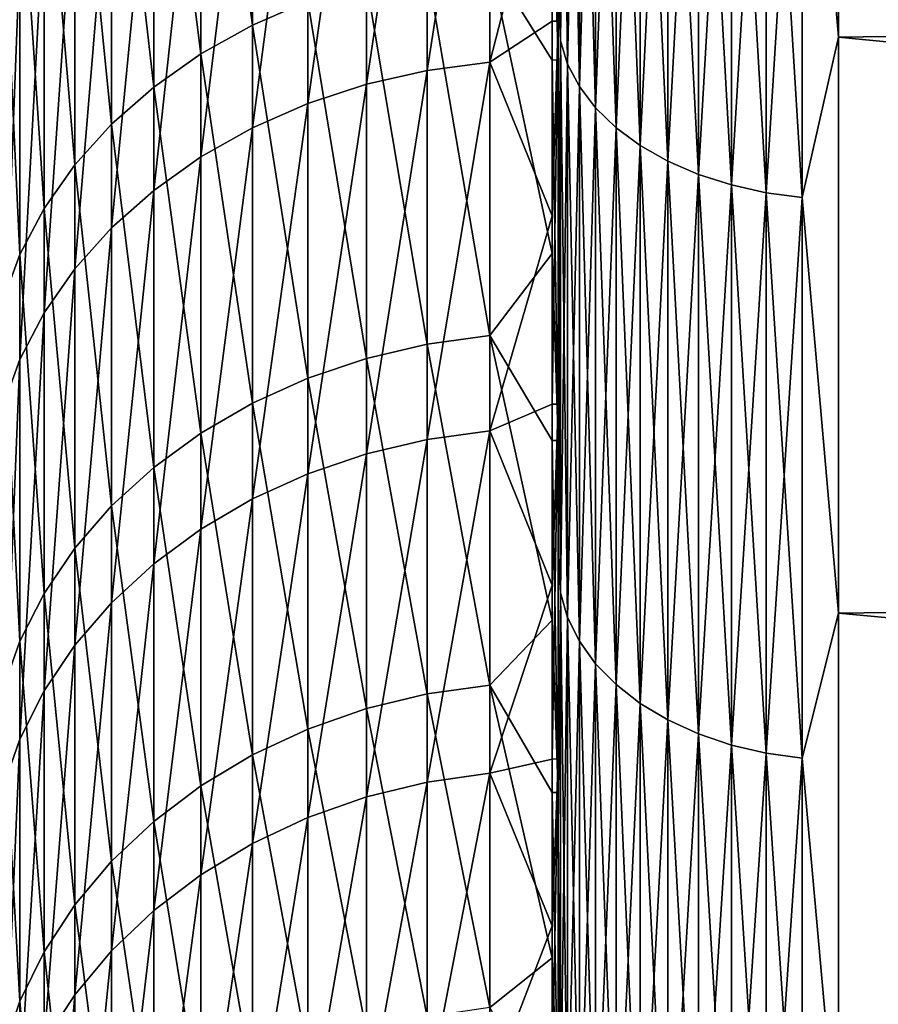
# Model space of a CAD drawing. Header units: metres. Extents: x -2 to 78, y -85 to 85.
# Tile 295 of 500: x 38.46 to 39.98, y 8.84 to 10.58. Entities that reach past the tile are written whole.
import ezdxf

# ---------------------------------------------------------------- set-up
doc = ezdxf.new("R2010")
doc.units = ezdxf.units.M
doc.layers.add('solid_20004802', color=7, linetype='CONTINUOUS')

msp = doc.modelspace()

# ---------------------------------------------------------------- linework, layer by layer
at = {"layer": 'solid_20004802'}
for points in [[(39.410625, 10.13077, 20.244221), (39.410625, 19.633583, 20.347048), (39.410625, 18.580042, 19.881256)], [(39.410625, 10.13077, 20.244221), (39.410625, 10.641088, 20.683493), (39.410625, 19.633583, 20.347048)], [(39.410625, 10.130733, -20.244188), (39.410625, 18.477659, -19.832407), (39.410625, 19.528414, -20.303486)], [(39.410625, 10.641049, -20.68346), (39.410625, 10.130733, -20.244188), (39.410625, 19.528414, -20.303486)], [(39.410625, 9.631364, 19.792206), (39.410625, 18.580042, 19.881256), (39.410625, 17.552338, 19.360931)], [(39.410625, 9.631364, 19.792206), (39.410625, 10.13077, 20.244221), (39.410625, 18.580042, 19.881256)], [(39.410625, 9.143723, -19.328205), (39.410625, 17.452639, -19.306816), (39.410625, 18.477659, -19.832407)], [(39.410625, 9.631328, -19.792171), (39.410625, 9.143723, -19.328205), (39.410625, 18.477659, -19.832407)], [(39.410625, 10.130733, -20.244188), (39.410625, 9.631328, -19.792171), (39.410625, 18.477659, -19.832407)], [(39.410625, 9.143756, 19.328238), (39.410625, 17.552338, 19.360931), (39.410625, 16.553608, 18.787746)], [(39.410625, 9.143756, 19.328238), (39.410625, 9.631364, 19.792206), (39.410625, 17.552338, 19.360931)], [(39.410625, 8.667634, -18.851988), (39.410625, 16.456549, -18.728268), (39.410625, 17.452639, -19.306816)], [(39.410625, 9.143723, -19.328205), (39.410625, 8.667634, -18.851988), (39.410625, 17.452639, -19.306816)], [(39.410625, 8.203449, 18.363955), (39.410625, 16.553608, 18.787746), (39.410625, 15.585903, 18.16288)], [(39.410625, 8.667665, 18.852022), (39.410625, 9.143756, 19.328238), (39.410625, 16.553608, 18.787746)], [(39.410625, 8.203449, 18.363955), (39.410625, 8.667665, 18.852022), (39.410625, 16.553608, 18.787746)], [(39.410625, 8.203419, -18.363922), (39.410625, 15.492423, -18.098614), (39.410625, 16.456549, -18.728268)], [(39.410625, 8.667634, -18.851988), (39.410625, 8.203419, -18.363922), (39.410625, 16.456549, -18.728268)], [(39.410625, 7.751904, 17.864861), (39.410625, 15.585903, 18.16288), (39.410625, 14.652249, 17.488192)], [(39.410625, 7.751904, 17.864861), (39.410625, 8.203449, 18.363955), (39.410625, 15.585903, 18.16288)], [(39.410625, 7.751874, -17.864828), (39.410625, 14.562243, -17.419146), (39.410625, 15.492423, -18.098614)], [(39.410625, 8.203419, -18.363922), (39.410625, 7.751874, -17.864828), (39.410625, 15.492423, -18.098614)], [(39.410625, 7.312713, 17.354364), (39.410625, 14.652249, 17.488192), (39.410625, 13.755481, 16.765829)], [(39.410625, 7.312713, 17.354364), (39.410625, 7.751904, 17.864861), (39.410625, 14.652249, 17.488192)], [(39.410625, 6.886259, -16.832952), (39.410625, 13.668921, -16.691898), (39.410625, 14.562243, -17.419146)], [(39.410625, 7.312685, -17.354332), (39.410625, 6.886259, -16.832952), (39.410625, 14.562243, -17.419146)], [(39.410625, 7.751874, -17.864828), (39.410625, 7.312685, -17.354332), (39.410625, 14.562243, -17.419146)], [(39.410625, 6.473318, 16.30155), (39.410625, 13.755481, 16.765829), (39.410625, 12.897441, 15.997272)], [(39.410625, 6.886285, 16.832985), (39.410625, 7.312713, 17.354364), (39.410625, 13.755481, 16.765829)], [(39.410625, 6.473318, 16.30155), (39.410625, 6.886285, 16.832985), (39.410625, 13.755481, 16.765829)], [(39.410625, 6.473292, -16.301516), (39.410625, 12.815165, -15.919174), (39.410625, 13.668921, -16.691898)], [(39.410625, 6.886259, -16.832952), (39.410625, 6.473292, -16.301516), (39.410625, 13.668921, -16.691898)], [(39.410625, 6.073484, 15.759623), (39.410625, 12.897441, 15.997272), (39.410625, 12.080826, 15.184835)], [(39.410625, 6.073484, 15.759623), (39.410625, 6.473318, 16.30155), (39.410625, 12.897441, 15.997272)], [(39.410625, 5.687201, -15.207808), (39.410625, 12.002728, -15.102559), (39.410625, 12.815165, -15.919174)], [(39.410625, 6.07346, -15.759588), (39.410625, 5.687201, -15.207808), (39.410625, 12.815165, -15.919174)], [(39.410625, 6.473292, -16.301516), (39.410625, 6.07346, -15.759588), (39.410625, 12.815165, -15.919174)], [(39.410625, 5.315141, 14.647038), (39.410625, 12.080826, 15.184835), (39.410625, 11.308102, 14.331079)], [(39.410625, 5.687225, 15.207843), (39.410625, 6.073484, 15.759623), (39.410625, 12.080826, 15.184835)], [(39.410625, 5.315141, 14.647038), (39.410625, 5.687225, 15.207843), (39.410625, 12.080826, 15.184835)], [(39.410625, 5.315118, -14.647001), (39.410625, 11.234172, -14.244519), (39.410625, 12.002728, -15.102559)], [(39.410625, 5.687201, -15.207808), (39.410625, 5.315118, -14.647001), (39.410625, 12.002728, -15.102559)], [(39.908051, 11.616742, -22.090265), (39.908051, 10.552559, -21.259769), (39.84367, 11.304205, -21.84935)], [(39.908051, 10.552559, 21.259769), (39.908051, 11.616742, 22.090265), (39.84367, 11.304205, 21.84935)], [(49.188503, 10.677442, -21.413134), (39.908051, 10.552559, -21.259769), (39.908051, 11.616742, -22.090265)], [(49.188503, 10.677131, 21.412882), (39.908051, 11.616742, 22.090265), (39.908051, 10.552559, 21.259769)], [(39.414875, 11.565556, 21.507326), (39.410625, 10.641088, 20.683493), (39.414875, 10.545656, 20.688208)], [(39.414875, 11.565556, -21.507326), (39.414875, 10.545656, -20.688208), (39.410625, 11.161996, -21.109707)], [(39.427567, 10.504381, -20.737129), (39.414875, 10.545656, -20.688208), (39.414875, 11.565556, -21.507326)], [(39.427567, 11.526692, -21.558186), (39.427567, 10.504381, -20.737129), (39.414875, 11.565556, -21.507326)], [(39.414875, 11.565556, 21.507326), (39.414875, 10.545656, 20.688208), (39.427567, 11.526692, 21.558186)], [(39.414875, 10.545656, 20.688208), (39.427567, 10.504381, 20.737129), (39.427567, 11.526692, 21.558186)], [(39.44849, 10.464523, -20.784372), (39.427567, 10.504381, -20.737129), (39.427567, 11.526692, -21.558186)], [(39.44849, 11.489164, -21.607298), (39.44849, 10.464523, -20.784372), (39.427567, 11.526692, -21.558186)], [(39.427567, 11.526692, 21.558186), (39.427567, 10.504381, 20.737129), (39.44849, 11.489164, 21.607298)], [(39.427567, 10.504381, 20.737129), (39.44849, 10.464523, 20.784372), (39.44849, 11.489164, 21.607298)], [(39.47728, 10.426763, -20.829128), (39.44849, 10.464523, -20.784372), (39.44849, 11.489164, -21.607298)], [(39.47728, 11.453609, -21.653828), (39.47728, 10.426763, -20.829128), (39.44849, 11.489164, -21.607298)], [(39.44849, 11.489164, 21.607298), (39.44849, 10.464523, 20.784372), (39.47728, 11.453609, 21.653828)], [(39.44849, 10.464523, 20.784372), (39.47728, 10.426763, 20.829128), (39.47728, 11.453609, 21.653828)], [(39.513454, 10.391741, -20.87064), (39.47728, 10.426763, -20.829128), (39.47728, 11.453609, -21.653828)], [(39.513454, 11.420634, -21.696981), (39.513454, 10.391741, -20.87064), (39.47728, 11.453609, -21.653828)], [(39.47728, 11.453609, 21.653828), (39.47728, 10.426763, 20.829128), (39.513454, 11.420634, 21.696981)], [(39.47728, 10.426763, 20.829128), (39.513454, 10.391741, 20.87064), (39.513454, 11.420634, 21.696981)], [(39.556393, 10.360055, -20.908195), (39.513454, 10.391741, -20.87064), (39.513454, 11.420634, -21.696981)], [(39.556393, 11.3908, -21.736025), (39.556393, 10.360055, -20.908195), (39.513454, 11.420634, -21.696981)], [(39.513454, 11.420634, 21.696981), (39.513454, 10.391741, 20.87064), (39.556393, 11.3908, 21.736025)], [(39.513454, 10.391741, 20.87064), (39.556393, 10.360055, 20.908195), (39.556393, 11.3908, 21.736025)], [(39.605366, 10.332246, -20.941158), (39.556393, 10.360055, -20.908195), (39.556393, 11.3908, -21.736025)], [(39.605366, 11.364615, -21.770292), (39.605366, 10.332246, -20.941158), (39.556393, 11.3908, -21.736025)], [(39.556393, 11.3908, 21.736025), (39.556393, 10.360055, 20.908195), (39.605366, 11.364615, 21.770292)], [(39.556393, 10.360055, 20.908195), (39.605366, 10.332246, 20.941158), (39.605366, 11.364615, 21.770292)], [(39.659534, 10.308785, -20.968966), (39.605366, 10.332246, -20.941158), (39.605366, 11.364615, -21.770292)], [(39.659534, 11.342525, -21.7992), (39.659534, 10.308785, -20.968966), (39.605366, 11.364615, -21.770292)], [(39.605366, 11.364615, 21.770292), (39.605366, 10.332246, 20.941158), (39.659534, 11.342525, 21.7992)], [(39.605366, 10.332246, 20.941158), (39.659534, 10.308785, 20.968966), (39.659534, 11.342525, 21.7992)], [(39.717983, 10.290073, -20.991142), (39.659534, 10.308785, -20.968966), (39.659534, 11.342525, -21.7992)], [(39.717983, 11.324907, -21.822256), (39.717983, 10.290073, -20.991142), (39.659534, 11.342525, -21.7992)], [(39.659534, 11.342525, 21.7992), (39.659534, 10.308785, 20.968966), (39.717983, 11.324907, 21.822256)], [(39.659534, 10.308785, 20.968966), (39.717983, 10.290073, 20.991142), (39.717983, 11.324907, 21.822256)], [(39.779713, 10.27643, -21.007315), (39.717983, 10.290073, -20.991142), (39.717983, 11.324907, -21.822256)], [(39.779713, 11.312061, -21.839069), (39.779713, 10.27643, -21.007315), (39.717983, 11.324907, -21.822256)], [(39.717983, 11.324907, 21.822256), (39.717983, 10.290073, 20.991142), (39.779713, 11.312061, 21.839069)], [(39.410625, 11.308102, 14.331079), (39.400002, 10.938582, 13.889133), (39.400002, 10.580853, 13.437757)], [(39.410625, 10.580853, 13.437757), (39.410625, 11.308102, 14.331079), (39.400002, 10.580853, 13.437757)], [(39.410625, 4.956917, 14.076723), (39.410625, 11.308102, 14.331079), (39.410625, 10.580853, 13.437757)], [(39.410625, 4.956917, 14.076723), (39.410625, 5.315141, 14.647038), (39.410625, 11.308102, 14.331079)], [(39.717983, 10.290073, 20.991142), (39.779713, 10.27643, 21.007315), (39.779713, 11.312061, 21.839069)], [(39.84367, 10.268085, -21.017204), (39.779713, 10.27643, -21.007315), (39.779713, 11.312061, -21.839069)], [(39.84367, 11.304205, -21.84935), (39.84367, 10.268085, -21.017204), (39.779713, 11.312061, -21.839069)], [(39.779713, 11.312061, 21.839069), (39.779713, 10.27643, 21.007315), (39.84367, 11.304205, 21.84935)], [(39.779713, 10.27643, 21.007315), (39.84367, 10.268085, 21.017204), (39.84367, 11.304205, 21.84935)], [(39.908051, 10.552559, -21.259769), (39.84367, 10.268085, -21.017204), (39.84367, 11.304205, -21.84935)], [(39.908051, 10.552559, 21.259769), (39.84367, 11.304205, 21.84935), (39.84367, 10.268085, 21.017204)], [(38.868729, 11.288564, -14.542158), (38.868729, 10.573464, -13.677073), (38.777126, 11.239619, -14.584749)], [(38.967026, 10.616105, -13.643607), (38.868729, 10.573464, -13.677073), (38.868729, 11.288564, -14.542158)], [(38.777126, 11.239619, -14.584749), (38.777126, 10.522426, -13.717131), (38.693371, 11.183239, -14.633811)], [(38.868729, 10.573464, -13.677073), (38.777126, 10.522426, -13.717131), (38.777126, 11.239619, -14.584749)], [(39.410625, 10.511808, -13.347751), (39.400002, 10.867109, -13.800872), (39.400002, 11.234245, -14.24463)], [(39.410625, 11.234172, -14.244519), (39.410625, 10.511808, -13.347751), (39.400002, 11.234245, -14.24463)], [(39.410625, 4.612976, -13.497613), (39.410625, 10.511808, -13.347751), (39.410625, 11.234172, -14.244519)], [(39.410625, 4.956894, -14.076686), (39.410625, 4.612976, -13.497613), (39.410625, 11.234172, -14.244519)], [(39.410625, 5.315118, -14.647001), (39.410625, 4.956894, -14.076686), (39.410625, 11.234172, -14.244519)], [(39.178684, 10.493276, 13.364368), (39.289375, 10.508108, 13.353045), (39.289375, 11.20688, 14.221857)], [(39.178684, 10.493276, 13.364368), (39.289375, 11.20688, 14.221857), (39.178684, 11.19264, 14.233916)], [(39.400002, 10.938582, 13.889133), (39.289375, 11.20688, 14.221857), (39.289375, 10.508108, 13.353045)], [(38.693371, 11.183239, -14.633811), (38.693371, 10.463633, -13.763273), (38.618519, 11.120132, -14.688725)], [(38.777126, 10.522426, -13.717131), (38.693371, 10.463633, -13.763273), (38.693371, 11.183239, -14.633811)], [(39.178684, 11.19264, 14.233916), (39.070782, 11.169023, 14.253918), (39.070782, 10.468677, 13.383148)], [(39.178684, 10.493276, 13.364368), (39.178684, 11.19264, 14.233916), (39.070782, 10.468677, 13.383148)], [(39.070782, 11.169023, 14.253918), (38.967026, 11.136326, 14.281608), (38.967026, 10.434619, 13.409146)], [(39.070782, 10.468677, 13.383148), (39.070782, 11.169023, 14.253918), (38.967026, 10.434619, 13.409146)], [(39.414875, 10.545656, -20.688208), (39.410625, 10.641049, -20.68346), (39.410625, 11.161996, -21.109707)], [(38.967026, 11.136326, 14.281608), (38.868729, 11.094961, 14.316639), (38.868729, 10.391533, 13.442038)], [(38.967026, 10.434619, 13.409146), (38.967026, 11.136326, 14.281608), (38.868729, 10.391533, 13.442038)], [(38.618519, 11.120132, -14.688725), (38.618519, 10.397826, -13.814921), (38.553516, 11.051095, -14.748801)], [(38.693371, 10.463633, -13.763273), (38.618519, 10.397826, -13.814921), (38.618519, 11.120132, -14.688725)], [(38.868729, 11.094961, 14.316639), (38.777126, 11.04545, 14.358569), (38.777126, 10.339962, 13.481406)], [(38.868729, 10.391533, 13.442038), (38.868729, 11.094961, 14.316639), (38.777126, 10.339962, 13.481406)], [(38.553516, 11.051095, -14.748801), (38.553516, 10.325834, -13.871424), (38.499176, 10.976997, -14.813281)], [(38.618519, 10.397826, -13.814921), (38.553516, 10.325834, -13.871424), (38.553516, 11.051095, -14.748801)], [(38.777126, 11.04545, 14.358569), (38.693371, 10.988417, 14.40687), (38.693371, 10.280555, 13.526756)], [(38.777126, 10.339962, 13.481406), (38.777126, 11.04545, 14.358569), (38.693371, 10.280555, 13.526756)], [(38.693371, 10.988417, 14.40687), (38.618519, 10.92458, 14.460934), (38.618519, 10.214061, 13.577517)], [(38.693371, 10.280555, 13.526756), (38.693371, 10.988417, 14.40687), (38.618519, 10.214061, 13.577517)], [(38.499176, 10.976997, -14.813281), (38.499176, 10.248566, -13.932067), (38.456192, 10.898771, -14.881351)], [(38.553516, 10.325834, -13.871424), (38.499176, 10.248566, -13.932067), (38.499176, 10.976997, -14.813281)], [(39.400002, 10.580853, 13.437757), (39.400002, 10.938582, 13.889133), (39.289375, 10.508108, 13.353045)], [(38.618519, 10.92458, 14.460934), (38.553516, 10.854742, 14.520078), (38.553516, 10.141318, 13.633048)], [(38.618519, 10.214061, 13.577517), (38.618519, 10.92458, 14.460934), (38.553516, 10.141318, 13.633048)], [(38.456192, 10.898771, -14.881351), (38.456192, 10.166993, -13.996089), (38.425098, 10.817405, -14.952157)], [(38.499176, 10.248566, -13.932067), (38.456192, 10.166993, -13.996089), (38.456192, 10.898771, -14.881351)], [(39.289375, 10.688835, -13.586525), (39.400002, 10.867109, -13.800872), (39.400002, 10.511716, -13.347656)], [(39.410625, 10.511808, -13.347751), (39.400002, 10.511716, -13.347656), (39.400002, 10.867109, -13.800872)], [(38.553516, 10.854742, 14.520078), (38.499176, 10.779786, 14.583557), (38.499176, 10.063243, 13.69265)], [(38.553516, 10.141318, 13.633048), (38.553516, 10.854742, 14.520078), (38.499176, 10.063243, 13.69265)], [(38.456192, 10.166993, -13.996089), (38.425098, 10.082144, -14.062681), (38.425098, 10.817405, -14.952157)], [(38.499176, 10.779786, 14.583557), (38.456192, 10.700654, 14.650573), (38.456192, 9.980819, 13.755571)], [(38.499176, 10.063243, 13.69265), (38.499176, 10.779786, 14.583557), (38.456192, 9.980819, 13.755571)], [(38.456192, 10.700654, 14.650573), (38.425098, 10.618344, 14.72028), (38.425098, 9.895083, 13.821019)], [(38.456192, 9.980819, 13.755571), (38.456192, 10.700654, 14.650573), (38.425098, 9.895083, 13.821019)], [(39.289375, 10.688835, -13.586525), (39.289375, 10.022907, -12.692291), (39.178684, 10.674156, -13.598046)], [(39.289375, 10.688835, -13.586525), (39.400002, 10.511716, -13.347656), (39.400002, 10.168307, -12.885292)], [(39.289375, 10.688835, -13.586525), (39.400002, 10.168307, -12.885292), (39.289375, 10.022907, -12.692291)], [(39.178684, 10.674156, -13.598046), (39.178684, 10.007664, -12.703053), (39.070782, 10.64981, -13.617154)], [(39.289375, 10.022907, -12.692291), (39.178684, 10.007664, -12.703053), (39.178684, 10.674156, -13.598046)], [(49.188503, 10.677442, -21.413134), (49.188503, 9.650757, -20.540169), (39.908051, 10.552559, -21.259769)], [(49.188503, 9.650452, 20.539898), (49.188503, 10.677131, 21.412882), (39.908051, 10.552559, 21.259769)], [(39.070782, 10.64981, -13.617154), (39.070782, 9.982382, -12.720903), (38.967026, 10.616105, -13.643607)], [(39.178684, 10.007664, -12.703053), (39.070782, 9.982382, -12.720903), (39.070782, 10.64981, -13.617154)], [(39.414875, 10.545656, 20.688208), (39.410625, 10.641088, 20.683493), (39.410625, 10.13077, 20.244221)], [(39.414875, 10.545656, -20.688208), (39.410625, 10.130733, -20.244188), (39.410625, 10.641049, -20.68346)], [(38.967026, 10.616105, -13.643607), (38.967026, 9.947379, -12.745616), (38.868729, 10.573464, -13.677073)], [(39.070782, 9.982382, -12.720903), (38.967026, 9.947379, -12.745616), (38.967026, 10.616105, -13.643607)], [(38.868729, 10.573464, -13.677073), (38.868729, 9.903098, -12.776879), (38.777126, 10.522426, -13.717131)], [(38.967026, 9.947379, -12.745616), (38.868729, 9.903098, -12.776879), (38.868729, 10.573464, -13.677073)], [(39.400002, 10.235064, 12.977173), (39.400002, 10.580853, 13.437757), (39.289375, 10.508108, 13.353045)], [(39.410625, 10.580853, 13.437757), (39.400002, 10.580853, 13.437757), (39.400002, 10.235064, 12.977173)], [(39.410625, 10.580853, 13.437757), (39.400002, 10.235064, 12.977173), (39.400002, 9.901448, 12.507694)], [(39.410625, 9.901386, 12.507577), (39.410625, 10.580853, 13.437757), (39.400002, 9.901448, 12.507694)], [(39.410625, 4.283877, 12.910615), (39.410625, 10.580853, 13.437757), (39.410625, 9.901386, 12.507577)], [(39.410625, 4.612997, 13.497651), (39.410625, 4.956917, 14.076723), (39.410625, 10.580853, 13.437757)], [(39.410625, 4.283877, 12.910615), (39.410625, 4.612997, 13.497651), (39.410625, 10.580853, 13.437757)], [(39.908051, 10.552559, -21.259769), (39.908051, 9.530407, -20.378056), (39.84367, 10.268085, -21.017204)], [(39.908051, 9.530407, 20.378056), (39.908051, 10.552559, 21.259769), (39.84367, 10.268085, 21.017204)], [(49.188503, 9.650757, -20.540169), (39.908051, 9.530407, -20.378056), (39.908051, 10.552559, -21.259769)], [(49.188503, 9.650452, 20.539898), (39.908051, 10.552559, 21.259769), (39.908051, 9.530407, 20.378056)], [(39.414875, 10.545656, 20.688208), (39.410625, 10.13077, 20.244221), (39.410625, 9.631364, 19.792206)], [(39.414875, 10.545656, 20.688208), (39.410625, 9.631364, 19.792206), (39.414875, 9.566522, 19.82077)], [(39.414875, 10.545656, -20.688208), (39.414875, 9.566522, -19.82077), (39.410625, 10.130733, -20.244188)], [(39.427567, 9.522931, -19.867641), (39.414875, 9.566522, -19.82077), (39.414875, 10.545656, -20.688208)], [(39.427567, 10.504381, -20.737129), (39.427567, 9.522931, -19.867641), (39.414875, 10.545656, -20.688208)], [(39.414875, 10.545656, 20.688208), (39.414875, 9.566522, 19.82077), (39.427567, 10.504381, 20.737129)], [(38.777126, 10.522426, -13.717131), (38.777126, 9.850097, -12.8143), (38.693371, 10.463633, -13.763273)], [(38.868729, 9.903098, -12.776879), (38.777126, 9.850097, -12.8143), (38.777126, 10.522426, -13.717131)], [(39.178684, 9.838852, 12.460514), (39.289375, 9.854239, 12.449958), (39.289375, 10.508108, 13.353045)], [(39.178684, 9.838852, 12.460514), (39.289375, 10.508108, 13.353045), (39.178684, 10.493276, 13.364368)], [(39.400002, 10.235064, 12.977173), (39.289375, 10.508108, 13.353045), (39.289375, 9.854239, 12.449958)], [(39.410625, 10.511808, -13.347751), (39.410625, 9.837121, -12.414097), (39.400002, 10.511716, -13.347656)], [(39.410625, 9.837121, -12.414097), (39.400002, 10.168307, -12.885292), (39.400002, 10.511716, -13.347656)], [(39.410625, 4.283856, -12.910577), (39.410625, 9.837121, -12.414097), (39.410625, 10.511808, -13.347751)], [(39.410625, 4.612976, -13.497613), (39.410625, 4.283856, -12.910577), (39.410625, 10.511808, -13.347751)], [(39.414875, 9.566522, 19.82077), (39.427567, 9.522931, 19.867641), (39.427567, 10.504381, 20.737129)], [(39.44849, 9.480838, -19.912903), (39.427567, 9.522931, -19.867641), (39.427567, 10.504381, -20.737129)], [(39.44849, 10.464523, -20.784372), (39.44849, 9.480838, -19.912903), (39.427567, 10.504381, -20.737129)], [(39.427567, 10.504381, 20.737129), (39.427567, 9.522931, 19.867641), (39.44849, 10.464523, 20.784372)], [(39.178684, 10.493276, 13.364368), (39.070782, 10.468677, 13.383148), (39.070782, 9.813333, 12.478024)], [(39.178684, 9.838852, 12.460514), (39.178684, 10.493276, 13.364368), (39.070782, 9.813333, 12.478024)], [(38.693371, 10.463633, -13.763273), (38.693371, 9.789042, -12.857406), (38.618519, 10.397826, -13.814921)], [(38.777126, 9.850097, -12.8143), (38.693371, 9.789042, -12.857406), (38.693371, 10.463633, -13.763273)], [(39.070782, 10.468677, 13.383148), (38.967026, 10.434619, 13.409146), (38.967026, 9.778002, 12.502264)], [(39.070782, 9.813333, 12.478024), (39.070782, 10.468677, 13.383148), (38.967026, 9.778002, 12.502264)], [(39.427567, 9.522931, 19.867641), (39.44849, 9.480838, 19.912903), (39.44849, 10.464523, 20.784372)], [(39.47728, 9.440958, -19.955784), (39.44849, 9.480838, -19.912903), (39.44849, 10.464523, -20.784372)], [(39.47728, 10.426763, -20.829128), (39.47728, 9.440958, -19.955784), (39.44849, 10.464523, -20.784372)], [(39.44849, 10.464523, 20.784372), (39.44849, 9.480838, 19.912903), (39.47728, 10.426763, 20.829128)], [(38.967026, 10.434619, 13.409146), (38.868729, 10.391533, 13.442038), (38.868729, 9.733305, 12.53293)], [(38.967026, 9.778002, 12.502264), (38.967026, 10.434619, 13.409146), (38.868729, 9.733305, 12.53293)], [(39.44849, 9.480838, 19.912903), (39.47728, 9.440958, 19.955784), (39.47728, 10.426763, 20.829128)], [(39.513454, 9.403973, -19.995552), (39.47728, 9.440958, -19.955784), (39.47728, 10.426763, -20.829128)], [(39.513454, 10.391741, -20.87064), (39.513454, 9.403973, -19.995552), (39.47728, 10.426763, -20.829128)], [(39.47728, 10.426763, 20.829128), (39.47728, 9.440958, 19.955784), (39.513454, 10.391741, 20.87064)], [(38.618519, 10.397826, -13.814921), (38.618519, 9.720704, -12.905655), (38.553516, 10.325834, -13.871424)], [(38.693371, 9.789042, -12.857406), (38.618519, 9.720704, -12.905655), (38.618519, 10.397826, -13.814921)], [(38.868729, 10.391533, 13.442038), (38.777126, 10.339962, 13.481406), (38.777126, 9.679807, 12.569636)], [(38.868729, 9.733305, 12.53293), (38.868729, 10.391533, 13.442038), (38.777126, 9.679807, 12.569636)], [(39.47728, 9.440958, 19.955784), (39.513454, 9.403973, 19.995552), (39.513454, 10.391741, 20.87064)], [(39.556393, 9.370509, -20.031534), (39.513454, 9.403973, -19.995552), (39.513454, 10.391741, -20.87064)], [(39.556393, 10.360055, -20.908195), (39.556393, 9.370509, -20.031534), (39.513454, 10.391741, -20.87064)], [(39.513454, 10.391741, 20.87064), (39.513454, 9.403973, 19.995552), (39.556393, 10.360055, 20.908195)], [(39.513454, 9.403973, 19.995552), (39.556393, 9.370509, 20.031534), (39.556393, 10.360055, 20.908195)], [(39.605366, 9.341139, -20.063114), (39.556393, 9.370509, -20.031534), (39.556393, 10.360055, -20.908195)], [(39.605366, 10.332246, -20.941158), (39.605366, 9.341139, -20.063114), (39.556393, 10.360055, -20.908195)], [(39.556393, 10.360055, 20.908195), (39.556393, 9.370509, 20.031534), (39.605366, 10.332246, 20.941158)], [(38.777126, 10.339962, 13.481406), (38.693371, 10.280555, 13.526756), (38.693371, 9.618179, 12.61192)], [(38.777126, 9.679807, 12.569636), (38.777126, 10.339962, 13.481406), (38.693371, 9.618179, 12.61192)], [(38.553516, 10.325834, -13.871424), (38.553516, 9.645943, -12.958438), (38.499176, 10.248566, -13.932067)], [(38.618519, 9.720704, -12.905655), (38.553516, 9.645943, -12.958438), (38.553516, 10.325834, -13.871424)], [(39.556393, 9.370509, 20.031534), (39.605366, 9.341139, 20.063114), (39.605366, 10.332246, 20.941158)], [(39.659534, 9.316362, -20.089756), (39.605366, 9.341139, -20.063114), (39.605366, 10.332246, -20.941158)], [(39.659534, 10.308785, -20.968966), (39.659534, 9.316362, -20.089756), (39.605366, 10.332246, -20.941158)], [(39.605366, 10.332246, 20.941158), (39.605366, 9.341139, 20.063114), (39.659534, 10.308785, 20.968966)], [(39.605366, 9.341139, 20.063114), (39.659534, 9.316362, 20.089756), (39.659534, 10.308785, 20.968966)], [(39.717983, 9.296601, -20.111004), (39.659534, 9.316362, -20.089756), (39.659534, 10.308785, -20.968966)], [(39.717983, 10.290073, -20.991142), (39.717983, 9.296601, -20.111004), (39.659534, 10.308785, -20.968966)], [(39.659534, 10.308785, 20.968966), (39.659534, 9.316362, 20.089756), (39.717983, 10.290073, 20.991142)], [(39.659534, 9.316362, 20.089756), (39.717983, 9.296601, 20.111004), (39.717983, 10.290073, 20.991142)], [(39.779713, 9.282192, -20.126497), (39.717983, 9.296601, -20.111004), (39.717983, 10.290073, -20.991142)], [(39.779713, 10.27643, -21.007315), (39.779713, 9.282192, -20.126497), (39.717983, 10.290073, -20.991142)], [(39.717983, 10.290073, 20.991142), (39.717983, 9.296601, 20.111004), (39.779713, 10.27643, 21.007315)], [(38.693371, 10.280555, 13.526756), (38.618519, 10.214061, 13.577517), (38.618519, 9.549199, 12.659247)], [(38.693371, 9.618179, 12.61192), (38.693371, 10.280555, 13.526756), (38.618519, 9.549199, 12.659247)], [(39.717983, 9.296601, 20.111004), (39.779713, 9.282192, 20.126497), (39.779713, 10.27643, 21.007315)], [(39.84367, 9.27338, -20.135973), (39.779713, 9.282192, -20.126497), (39.779713, 10.27643, -21.007315)], [(39.84367, 10.268085, -21.017204), (39.84367, 9.27338, -20.135973), (39.779713, 10.27643, -21.007315)], [(39.779713, 10.27643, 21.007315), (39.779713, 9.282192, 20.126497), (39.84367, 10.268085, 21.017204)], [(39.779713, 9.282192, 20.126497), (39.84367, 9.27338, 20.135973), (39.84367, 10.268085, 21.017204)], [(39.908051, 9.530407, -20.378056), (39.84367, 9.27338, -20.135973), (39.84367, 10.268085, -21.017204)], [(39.908051, 9.530407, 20.378056), (39.84367, 10.268085, 21.017204), (39.84367, 9.27338, 20.135973)], [(38.499176, 10.248566, -13.932067), (38.499176, 9.565701, -13.01509), (38.456192, 10.166993, -13.996089)], [(38.553516, 9.645943, -12.958438), (38.499176, 9.565701, -13.01509), (38.499176, 10.248566, -13.932067)], [(39.400002, 9.901448, 12.507694), (39.400002, 10.235064, 12.977173), (39.289375, 9.854239, 12.449958)], [(38.618519, 10.214061, 13.577517), (38.553516, 10.141318, 13.633048), (38.553516, 9.473737, 12.711022)], [(38.618519, 9.549199, 12.659247), (38.618519, 10.214061, 13.577517), (38.553516, 9.473737, 12.711022)], [(38.456192, 10.166993, -13.996089), (38.456192, 9.480991, -13.074898), (38.425098, 10.082144, -14.062681)], [(38.499176, 9.565701, -13.01509), (38.456192, 9.480991, -13.074898), (38.456192, 10.166993, -13.996089)], [(39.289375, 10.022907, -12.692291), (39.400002, 10.168307, -12.885292), (39.400002, 9.837121, -12.414097)], [(39.410625, 9.837121, -12.414097), (39.400002, 9.837121, -12.414097), (39.400002, 10.168307, -12.885292)], [(38.553516, 10.141318, 13.633048), (38.499176, 10.063243, 13.69265), (38.499176, 9.392743, 12.766593)], [(38.553516, 9.473737, 12.711022), (38.553516, 10.141318, 13.633048), (38.499176, 9.392743, 12.766593)], [(39.414875, 9.566522, -19.82077), (39.410625, 9.631328, -19.792171), (39.410625, 10.130733, -20.244188)], [(38.456192, 9.480991, -13.074898), (38.425098, 9.392879, -13.137108), (38.425098, 10.082144, -14.062681)], [(38.499176, 10.063243, 13.69265), (38.456192, 9.980819, 13.755571), (38.456192, 9.307238, 12.825259)], [(38.499176, 9.392743, 12.766593), (38.499176, 10.063243, 13.69265), (38.456192, 9.307238, 12.825259)], [(39.178684, 10.007664, -12.703053), (39.178684, 9.387358, -11.775453), (39.070782, 9.982382, -12.720903)], [(39.289375, 10.022907, -12.692291), (39.289375, 9.403127, -11.765476), (39.178684, 10.007664, -12.703053)], [(39.289375, 9.403127, -11.765476), (39.178684, 9.387358, -11.775453), (39.178684, 10.007664, -12.703053)], [(39.289375, 10.022907, -12.692291), (39.400002, 9.837121, -12.414097), (39.400002, 9.518381, -11.934395)], [(39.289375, 10.022907, -12.692291), (39.400002, 9.518381, -11.934395), (39.289375, 9.403127, -11.765476)], [(38.456192, 9.980819, 13.755571), (38.425098, 9.895083, 13.821019), (38.425098, 9.218298, 12.886281)], [(38.456192, 9.307238, 12.825259), (38.456192, 9.980819, 13.755571), (38.425098, 9.218298, 12.886281)], [(39.070782, 9.982382, -12.720903), (39.070782, 9.361204, -11.791999), (38.967026, 9.947379, -12.745616)], [(39.178684, 9.387358, -11.775453), (39.070782, 9.361204, -11.791999), (39.070782, 9.982382, -12.720903)], [(38.967026, 9.947379, -12.745616), (38.967026, 9.324995, -11.814907), (38.868729, 9.903098, -12.776879)], [(39.070782, 9.361204, -11.791999), (38.967026, 9.324995, -11.814907), (38.967026, 9.947379, -12.745616)], [(38.868729, 9.903098, -12.776879), (38.868729, 9.279187, -11.843887), (38.777126, 9.850097, -12.8143)], [(38.967026, 9.324995, -11.814907), (38.868729, 9.279187, -11.843887), (38.868729, 9.903098, -12.776879)], [(39.400002, 9.580236, 12.029643), (39.400002, 9.901448, 12.507694), (39.289375, 9.854239, 12.449958)], [(39.410625, 9.901386, 12.507577), (39.400002, 9.901448, 12.507694), (39.400002, 9.580236, 12.029643)], [(39.410625, 9.901386, 12.507577), (39.400002, 9.580236, 12.029643), (39.400002, 9.271649, 11.543347)], [(39.410625, 9.271935, 11.54379), (39.410625, 9.901386, 12.507577), (39.400002, 9.271649, 11.543347)], [(39.410625, 3.969273, 12.315113), (39.410625, 9.901386, 12.507577), (39.410625, 9.271935, 11.54379)], [(39.410625, 3.969273, 12.315113), (39.410625, 4.283877, 12.910615), (39.410625, 9.901386, 12.507577)], [(38.777126, 9.850097, -12.8143), (38.777126, 9.224359, -11.878575), (38.693371, 9.789042, -12.857406)], [(38.868729, 9.279187, -11.843887), (38.777126, 9.224359, -11.878575), (38.777126, 9.850097, -12.8143)], [(39.178684, 9.231047, 11.524674), (39.289375, 9.246948, 11.514911), (39.289375, 9.854239, 12.449958)], [(39.178684, 9.231047, 11.524674), (39.289375, 9.854239, 12.449958), (39.178684, 9.838852, 12.460514)], [(39.400002, 9.580236, 12.029643), (39.289375, 9.854239, 12.449958), (39.289375, 9.246948, 11.514911)], [(39.178684, 9.838852, 12.460514), (39.070782, 9.813333, 12.478024), (39.070782, 9.204673, 11.540869)], [(39.178684, 9.231047, 11.524674), (39.178684, 9.838852, 12.460514), (39.070782, 9.204673, 11.540869)], [(39.410625, 9.212254, -11.446392), (39.400002, 9.518381, -11.934395), (39.400002, 9.837121, -12.414097)], [(39.410625, 9.837121, -12.414097), (39.410625, 9.212254, -11.446392), (39.400002, 9.837121, -12.414097)], [(39.410625, 3.669589, -11.711946), (39.410625, 9.212254, -11.446392), (39.410625, 9.837121, -12.414097)], [(39.410625, 3.969252, -12.315074), (39.410625, 3.669589, -11.711946), (39.410625, 9.837121, -12.414097)], [(39.410625, 4.283856, -12.910577), (39.410625, 3.969252, -12.315074), (39.410625, 9.837121, -12.414097)], [(39.070782, 9.813333, 12.478024), (38.967026, 9.778002, 12.502264), (38.967026, 9.16816, 11.563289)], [(39.070782, 9.204673, 11.540869), (39.070782, 9.813333, 12.478024), (38.967026, 9.16816, 11.563289)], [(38.693371, 9.789042, -12.857406), (38.693371, 9.161199, -11.918533), (38.618519, 9.720704, -12.905655)], [(38.777126, 9.224359, -11.878575), (38.693371, 9.161199, -11.918533), (38.693371, 9.789042, -12.857406)], [(38.967026, 9.778002, 12.502264), (38.868729, 9.733305, 12.53293), (38.868729, 9.121968, 11.591652)], [(38.967026, 9.16816, 11.563289), (38.967026, 9.778002, 12.502264), (38.868729, 9.121968, 11.591652)], [(38.868729, 9.733305, 12.53293), (38.777126, 9.679807, 12.569636), (38.777126, 9.066679, 11.625601)], [(38.868729, 9.121968, 11.591652), (38.868729, 9.733305, 12.53293), (38.777126, 9.066679, 11.625601)], [(38.618519, 9.720704, -12.905655), (38.618519, 9.090505, -11.963259), (38.553516, 9.645943, -12.958438)], [(38.693371, 9.161199, -11.918533), (38.618519, 9.090505, -11.963259), (38.618519, 9.720704, -12.905655)], [(38.777126, 9.679807, 12.569636), (38.693371, 9.618179, 12.61192), (38.693371, 9.002989, 11.664708)], [(38.777126, 9.066679, 11.625601), (38.777126, 9.679807, 12.569636), (38.693371, 9.002989, 11.664708)], [(38.553516, 9.645943, -12.958438), (38.553516, 9.013166, -12.012188), (38.499176, 9.565701, -13.01509)], [(38.618519, 9.090505, -11.963259), (38.553516, 9.013166, -12.012188), (38.553516, 9.645943, -12.958438)], [(49.188503, 9.650757, -20.540169), (49.188503, 8.668002, -19.618031), (39.908051, 9.530407, -20.378056)], [(49.188503, 8.667705, 19.617739), (49.188503, 9.650452, 20.539898), (39.908051, 9.530407, 20.378056)], [(39.414875, 9.566522, 19.82077), (39.410625, 9.631364, 19.792206), (39.410625, 9.143756, 19.328238)], [(39.414875, 9.566522, -19.82077), (39.410625, 9.143723, -19.328205), (39.410625, 9.631328, -19.792171)], [(38.693371, 9.618179, 12.61192), (38.618519, 9.549199, 12.659247), (38.618519, 8.931701, 11.708482)], [(38.693371, 9.002989, 11.664708), (38.693371, 9.618179, 12.61192), (38.618519, 8.931701, 11.708482)], [(39.400002, 9.271649, 11.543347), (39.400002, 9.580236, 12.029643), (39.289375, 9.246948, 11.514911)], [(38.499176, 9.565701, -13.01509), (38.499176, 8.930159, -12.064703), (38.456192, 9.480991, -13.074898)], [(38.553516, 9.013166, -12.012188), (38.499176, 8.930159, -12.064703), (38.499176, 9.565701, -13.01509)], [(39.414875, 9.566522, 19.82077), (39.410625, 9.143756, 19.328238), (39.414875, 8.630439, 18.90704)], [(39.414875, 9.566522, -19.82077), (39.414875, 8.630439, -18.90704), (39.410625, 9.143723, -19.328205)], [(39.427567, 8.584635, -18.95175), (39.414875, 8.630439, -18.90704), (39.414875, 9.566522, -19.82077)], [(39.427567, 9.522931, -19.867641), (39.427567, 8.584635, -18.95175), (39.414875, 9.566522, -19.82077)], [(39.414875, 9.566522, 19.82077), (39.414875, 8.630439, 18.90704), (39.427567, 9.522931, 19.867641)], [(38.618519, 9.549199, 12.659247), (38.553516, 9.473737, 12.711022), (38.553516, 8.853713, 11.756369)], [(38.618519, 8.931701, 11.708482), (38.618519, 9.549199, 12.659247), (38.553516, 8.853713, 11.756369)], [(39.289375, 9.403127, -11.765476), (39.400002, 9.518381, -11.934395), (39.400002, 9.212309, -11.446512)], [(39.410625, 9.212254, -11.446392), (39.400002, 9.212309, -11.446512), (39.400002, 9.518381, -11.934395)], [(39.414875, 8.630439, 18.90704), (39.427567, 8.584635, 18.95175), (39.427567, 9.522931, 19.867641)], [(39.44849, 8.540404, -18.994925), (39.427567, 8.584635, -18.95175), (39.427567, 9.522931, -19.867641)], [(39.44849, 9.480838, -19.912903), (39.44849, 8.540404, -18.994925), (39.427567, 9.522931, -19.867641)], [(39.427567, 9.522931, 19.867641), (39.427567, 8.584635, 18.95175), (39.44849, 9.480838, 19.912903)], [(39.908051, 9.530407, -20.378056), (39.908051, 8.552751, -19.447248), (39.84367, 9.27338, -20.135973)], [(39.908051, 8.552751, 19.447248), (39.908051, 9.530407, 20.378056), (39.84367, 9.27338, 20.135973)], [(49.188503, 8.668002, -19.618031), (39.908051, 8.552751, -19.447248), (39.908051, 9.530407, -20.378056)], [(49.188503, 8.667705, 19.617739), (39.908051, 9.530407, 20.378056), (39.908051, 8.552751, 19.447248)], [(38.456192, 9.480991, -13.074898), (38.456192, 8.842527, -12.120144), (38.425098, 9.392879, -13.137108)], [(38.499176, 8.930159, -12.064703), (38.456192, 8.842527, -12.120144), (38.456192, 9.480991, -13.074898)], [(38.553516, 9.473737, 12.711022), (38.499176, 9.392743, 12.766593), (38.499176, 8.770008, 11.807765)], [(38.553516, 8.853713, 11.756369), (38.553516, 9.473737, 12.711022), (38.499176, 8.770008, 11.807765)], [(39.427567, 8.584635, 18.95175), (39.44849, 8.540404, 18.994925), (39.44849, 9.480838, 19.912903)], [(39.47728, 8.4985, -19.03583), (39.44849, 8.540404, -18.994925), (39.44849, 9.480838, -19.912903)], [(39.47728, 9.440958, -19.955784), (39.47728, 8.4985, -19.03583), (39.44849, 9.480838, -19.912903)], [(39.44849, 9.480838, 19.912903), (39.44849, 8.540404, 18.994925), (39.47728, 9.440958, 19.955784)], [(39.44849, 8.540404, 18.994925), (39.47728, 8.4985, 19.03583), (39.47728, 9.440958, 19.955784)], [(39.513454, 8.459636, -19.073765), (39.47728, 8.4985, -19.03583), (39.47728, 9.440958, -19.955784)], [(39.513454, 9.403973, -19.995552), (39.513454, 8.459636, -19.073765), (39.47728, 9.440958, -19.955784)], [(39.47728, 9.440958, 19.955784), (39.47728, 8.4985, 19.03583), (39.513454, 9.403973, 19.995552)], [(39.289375, 9.403127, -11.765476), (39.289375, 8.831084, -10.808458), (39.178684, 9.387358, -11.775453)], [(39.289375, 9.403127, -11.765476), (39.400002, 9.212309, -11.446512), (39.400002, 8.919112, -10.950786)], [(39.289375, 9.403127, -11.765476), (39.400002, 8.919112, -10.950786), (39.289375, 8.831084, -10.808458)], [(39.47728, 8.4985, 19.03583), (39.513454, 8.459636, 19.073765), (39.513454, 9.403973, 19.995552)], [(39.556393, 8.424473, -19.108088), (39.513454, 8.459636, -19.073765), (39.513454, 9.403973, -19.995552)], [(39.556393, 9.370509, -20.031534), (39.556393, 8.424473, -19.108088), (39.513454, 9.403973, -19.995552)], [(39.513454, 9.403973, 19.995552), (39.513454, 8.459636, 19.073765), (39.556393, 9.370509, 20.031534)], [(38.456192, 8.842527, -12.120144), (38.425098, 8.751377, -12.177811), (38.425098, 9.392879, -13.137108)], [(38.499176, 9.392743, 12.766593), (38.456192, 9.307238, 12.825259), (38.456192, 8.681641, 11.862025)], [(38.499176, 8.770008, 11.807765), (38.499176, 9.392743, 12.766593), (38.456192, 8.681641, 11.862025)], [(39.178684, 9.387358, -11.775453), (39.178684, 8.81483, -10.817624), (39.070782, 9.361204, -11.791999)], [(39.289375, 8.831084, -10.808458), (39.178684, 8.81483, -10.817624), (39.178684, 9.387358, -11.775453)], [(39.070782, 9.361204, -11.791999), (39.070782, 8.787871, -10.832825), (38.967026, 9.324995, -11.814907)], [(39.178684, 8.81483, -10.817624), (39.070782, 8.787871, -10.832825), (39.070782, 9.361204, -11.791999)], [(39.513454, 8.459636, 19.073765), (39.556393, 8.424473, 19.108088), (39.556393, 9.370509, 20.031534)], [(39.605366, 8.393612, -19.138212), (39.556393, 8.424473, -19.108088), (39.556393, 9.370509, -20.031534)], [(39.605366, 9.341139, -20.063114), (39.605366, 8.393612, -19.138212), (39.556393, 9.370509, -20.031534)], [(39.556393, 9.370509, 20.031534), (39.556393, 8.424473, 19.108088), (39.605366, 9.341139, 20.063114)], [(39.556393, 8.424473, 19.108088), (39.605366, 8.393612, 19.138212), (39.605366, 9.341139, 20.063114)], [(39.659534, 8.367577, -19.163626), (39.605366, 8.393612, -19.138212), (39.605366, 9.341139, -20.063114)], [(39.659534, 9.316362, -20.089756), (39.659534, 8.367577, -19.163626), (39.605366, 9.341139, -20.063114)], [(39.605366, 9.341139, 20.063114), (39.605366, 8.393612, 19.138212), (39.659534, 9.316362, 20.089756)], [(38.967026, 9.324995, -11.814907), (38.967026, 8.750549, -10.853868), (38.868729, 9.279187, -11.843887)], [(39.070782, 8.787871, -10.832825), (38.967026, 8.750549, -10.853868), (38.967026, 9.324995, -11.814907)], [(39.605366, 8.393612, 19.138212), (39.659534, 8.367577, 19.163626), (39.659534, 9.316362, 20.089756)], [(39.717983, 8.346812, -19.183895), (39.659534, 8.367577, -19.163626), (39.659534, 9.316362, -20.089756)], [(39.717983, 9.296601, -20.111004), (39.717983, 8.346812, -19.183895), (39.659534, 9.316362, -20.089756)], [(39.659534, 9.316362, 20.089756), (39.659534, 8.367577, 19.163626), (39.717983, 9.296601, 20.111004)], [(38.456192, 9.307238, 12.825259), (38.425098, 9.218298, 12.886281), (38.425098, 8.589725, 11.918465)], [(38.456192, 8.681641, 11.862025), (38.456192, 9.307238, 12.825259), (38.425098, 8.589725, 11.918465)], [(39.659534, 8.367577, 19.163626), (39.717983, 8.346812, 19.183895), (39.717983, 9.296601, 20.111004)], [(39.779713, 8.331672, -19.198673), (39.717983, 8.346812, -19.183895), (39.717983, 9.296601, -20.111004)], [(39.779713, 9.282192, -20.126497), (39.779713, 8.331672, -19.198673), (39.717983, 9.296601, -20.111004)], [(39.717983, 9.296601, 20.111004), (39.717983, 8.346812, 19.183895), (39.779713, 9.282192, 20.126497)], [(38.868729, 9.279187, -11.843887), (38.868729, 8.703333, -10.880492), (38.777126, 9.224359, -11.878575)], [(38.967026, 8.750549, -10.853868), (38.868729, 8.703333, -10.880492), (38.868729, 9.279187, -11.843887)], [(39.717983, 8.346812, 19.183895), (39.779713, 8.331672, 19.198673), (39.779713, 9.282192, 20.126497)], [(39.84367, 8.322412, -19.207712), (39.779713, 8.331672, -19.198673), (39.779713, 9.282192, -20.126497)], [(39.84367, 9.27338, -20.135973), (39.84367, 8.322412, -19.207712), (39.779713, 9.282192, -20.126497)], [(39.779713, 9.282192, 20.126497), (39.779713, 8.331672, 19.198673), (39.84367, 9.27338, 20.135973)], [(39.400002, 8.975898, 11.049141), (39.400002, 9.271649, 11.543347), (39.289375, 9.246948, 11.514911)], [(39.410625, 9.271935, 11.54379), (39.400002, 8.975898, 11.049141), (39.400002, 8.693184, 10.547361)], [(39.410625, 9.271935, 11.54379), (39.400002, 8.693184, 10.547361), (39.410625, 8.693184, 10.547361)], [(39.410625, 9.271935, 11.54379), (39.400002, 9.271649, 11.543347), (39.400002, 8.975898, 11.049141)], [(39.410625, 3.385271, 11.101955), (39.410625, 9.271935, 11.54379), (39.410625, 8.693184, 10.547361)], [(39.410625, 3.669609, 11.711987), (39.410625, 3.969273, 12.315113), (39.410625, 9.271935, 11.54379)], [(39.410625, 3.385271, 11.101955), (39.410625, 3.669609, 11.711987), (39.410625, 9.271935, 11.54379)], [(39.779713, 8.331672, 19.198673), (39.84367, 8.322412, 19.207712), (39.84367, 9.27338, 20.135973)], [(39.908051, 8.552751, -19.447248), (39.84367, 8.322412, -19.207712), (39.84367, 9.27338, -20.135973)], [(39.908051, 8.552751, 19.447248), (39.84367, 9.27338, 20.135973), (39.84367, 8.322412, 19.207712)], [(39.178684, 8.671421, 10.559251), (39.289375, 9.246948, 11.514911), (39.178684, 9.231047, 11.524674)], [(39.289375, 8.687798, 10.550304), (39.289375, 9.246948, 11.514911), (39.178684, 8.671421, 10.559251)], [(39.400002, 8.975898, 11.049141), (39.289375, 9.246948, 11.514911), (39.289375, 8.687798, 10.550304)], [(38.777126, 9.224359, -11.878575), (38.777126, 8.646817, -10.912358), (38.693371, 9.161199, -11.918533)], [(38.868729, 8.703333, -10.880492), (38.777126, 8.646817, -10.912358), (38.777126, 9.224359, -11.878575)], [(39.178684, 9.231047, 11.524674), (39.070782, 9.204673, 11.540869), (39.070782, 8.644261, 10.574088)], [(39.178684, 9.231047, 11.524674), (39.070782, 8.644261, 10.574088), (39.178684, 8.671421, 10.559251)], [(39.070782, 9.204673, 11.540869), (38.967026, 9.16816, 11.563289), (38.967026, 8.60666, 10.59463)], [(39.070782, 9.204673, 11.540869), (38.967026, 8.60666, 10.59463), (39.070782, 8.644261, 10.574088)], [(39.410625, 8.639069, -10.447662), (39.400002, 8.919112, -10.950786), (39.400002, 9.212309, -11.446512)], [(39.410625, 9.212254, -11.446392), (39.410625, 8.639069, -10.447662), (39.400002, 9.212309, -11.446512)], [(39.410625, 3.115995, -10.484462), (39.410625, 8.639069, -10.447662), (39.410625, 9.212254, -11.446392)], [(39.410625, 3.385252, -11.101913), (39.410625, 3.115995, -10.484462), (39.410625, 9.212254, -11.446392)], [(39.410625, 3.669589, -11.711946), (39.410625, 3.385252, -11.101913), (39.410625, 9.212254, -11.446392)], [(38.693371, 9.161199, -11.918533), (38.693371, 8.581715, -10.949067), (38.618519, 9.090505, -11.963259)], [(38.777126, 8.646817, -10.912358), (38.693371, 8.581715, -10.949067), (38.693371, 9.161199, -11.918533)], [(38.967026, 9.16816, 11.563289), (38.868729, 9.121968, 11.591652), (38.868729, 8.559091, 10.620618)], [(38.967026, 9.16816, 11.563289), (38.868729, 8.559091, 10.620618), (38.967026, 8.60666, 10.59463)], [(39.414875, 8.630439, 18.90704), (39.410625, 9.143756, 19.328238), (39.410625, 8.667665, 18.852022)], [(39.414875, 8.630439, -18.90704), (39.410625, 8.667634, -18.851988), (39.410625, 9.143723, -19.328205)], [(38.868729, 9.121968, 11.591652), (38.777126, 9.066679, 11.625601), (38.777126, 8.502152, 10.651723)], [(38.868729, 9.121968, 11.591652), (38.777126, 8.502152, 10.651723), (38.868729, 8.559091, 10.620618)], [(38.618519, 9.090505, -11.963259), (38.618519, 8.508845, -10.990154), (38.553516, 9.013166, -12.012188)], [(38.693371, 8.581715, -10.949067), (38.618519, 8.508845, -10.990154), (38.618519, 9.090505, -11.963259)], [(38.777126, 9.066679, 11.625601), (38.693371, 9.002989, 11.664708), (38.693371, 8.436563, 10.687554)], [(38.777126, 9.066679, 11.625601), (38.693371, 8.436563, 10.687554), (38.777126, 8.502152, 10.651723)], [(38.553516, 9.013166, -12.012188), (38.553516, 8.429129, -11.035103), (38.499176, 8.930159, -12.064703)], [(38.618519, 8.508845, -10.990154), (38.553516, 8.429129, -11.035103), (38.553516, 9.013166, -12.012188)], [(38.693371, 9.002989, 11.664708), (38.618519, 8.931701, 11.708482), (38.618519, 8.36315, 10.72766)], [(38.693371, 9.002989, 11.664708), (38.618519, 8.36315, 10.72766), (38.693371, 8.436563, 10.687554)], [(39.400002, 8.975898, 11.049141), (39.289375, 8.687798, 10.550304), (39.400002, 8.693184, 10.547361)], [(38.499176, 8.930159, -12.064703), (38.499176, 8.343568, -11.083346), (38.456192, 8.842527, -12.120144)], [(38.553516, 8.429129, -11.035103), (38.499176, 8.343568, -11.083346), (38.499176, 8.930159, -12.064703)], [(38.618519, 8.931701, 11.708482), (38.553516, 8.853713, 11.756369), (38.553516, 8.282837, 10.771536)], [(38.618519, 8.931701, 11.708482), (38.553516, 8.282837, 10.771536), (38.618519, 8.36315, 10.72766)], [(39.289375, 8.831084, -10.808458), (39.400002, 8.919112, -10.950786), (39.400002, 8.638992, -10.447554)], [(39.410625, 8.639069, -10.447662), (39.400002, 8.638992, -10.447554), (39.400002, 8.919112, -10.950786)], [(38.456192, 8.842527, -12.120144), (38.456192, 8.253241, -11.134277), (38.425098, 8.751377, -12.177811)], [(38.499176, 8.343568, -11.083346), (38.456192, 8.253241, -11.134277), (38.456192, 8.842527, -12.120144)], [(38.553516, 8.853713, 11.756369), (38.499176, 8.770008, 11.807765), (38.499176, 8.196636, 10.818627)], [(38.553516, 8.853713, 11.756369), (38.499176, 8.196636, 10.818627), (38.553516, 8.282837, 10.771536)]]:
    msp.add_3dface(points, dxfattribs=at)

doc.saveas('drawing.dxf')
